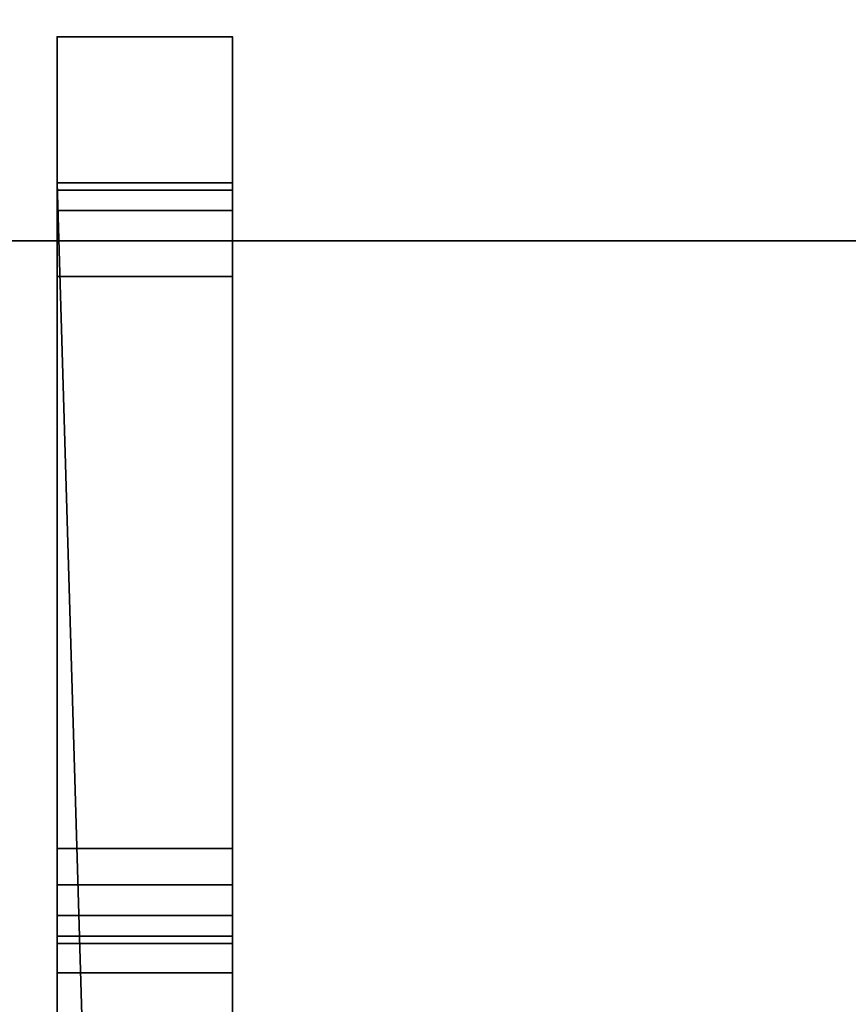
# Model space of a CAD drawing. Header units: millimetres. Extents: x -603 to 3703, y -115 to 249.
# Tile 408 of 656: x 429 to 443, y -26 to -10. Entities that reach past the tile are written whole.
import ezdxf

# ---------------------------------------------------------------- set-up
doc = ezdxf.new("R2010")
doc.units = ezdxf.units.MM
doc.layers.add('151', color=7, linetype='Continuous', true_color=0xffffff)

# ---------------------------------------------------------------- blocks, each defined once
blk = doc.blocks.new('UG_SURFACE_001')
at = {"layer": '151', "color": 252, "linetype": 'Continuous', "lineweight": 35}
for points in [[(603, -13.4, 2212.25), (603, 230.4, 2212.25), (-603, 230.4, 2212.25), (-603, -13.4, 2212.25)], [(-453, -13.4, 2062.25), (-453, 230.4, 2062.25), (453, 230.4, 2062.25), (453, -13.4, 2062.25)], [(603, -13.4, 2212.25), (-603, -13.4, 2212.25), (-453, -13.4, 2062.25), (453, -13.4, 2062.25)]]:
    blk.add_3dface(points, dxfattribs=at)
blk = doc.blocks.new('UG_SURFACE_111')
at = {"layer": '151', "color": 252, "linetype": 'Continuous', "lineweight": 35}
for points in [[(-468, -13.4, 2077.25), (468, -13.4, 2077.25), (466.5, -13.4, 2075.75), (-466.5, -13.4, 2075.75)], [(-468, -13.4, 2077.25), (-468, -30.32, 2077.25), (468, -30.32, 2077.25), (468, -13.4, 2077.25)], [(-466.5, -13.4, 2075.75), (466.5, -13.4, 2075.75), (466.5, -30.32, 2075.75), (-466.5, -30.32, 2075.75)]]:
    blk.add_3dface(points, dxfattribs=at)
blk = doc.blocks.new('UG_SURFACE_221')
at = {"layer": '151', "color": 252, "linetype": 'Continuous', "lineweight": 35}
for points in [[(429.5, -9.913, 312.41), (432.5, -9.913, 312.41), (432.5, -12.413, 311.5), (429.5, -12.413, 311.5)], [(429.5, -9.913, 325.25), (432.5, -9.913, 325.25), (432.5, -9.913, 312.41), (429.5, -9.913, 312.41)], [(429.5, -25.913, 325.25), (432.5, -25.913, 325.25), (432.5, -9.913, 325.25), (429.5, -9.913, 325.25)], [(429.5, -9.913, 332.25), (432.5, -9.913, 332.25), (432.5, -25.913, 332.25), (429.5, -25.913, 332.25)], [(429.5, -9.913, 345.09), (432.5, -9.913, 345.09), (432.5, -9.913, 332.25), (429.5, -9.913, 332.25)], [(429.5, -12.413, 346), (432.5, -12.413, 346), (432.5, -9.913, 345.09), (429.5, -9.913, 345.09)], [(429.5, -9.913, 325.25), (429.5, -9.913, 312.41), (429.5, -12.413, 317.5), (429.5, -12.535, 318.112)], [(429.5, -9.913, 312.41), (429.5, -12.882, 316.369), (429.5, -12.535, 316.888)], [(429.5, -12.535, 316.888), (429.5, -12.413, 317.5), (429.5, -9.913, 312.41)], [(429.5, -9.913, 345.09), (429.5, -12.413, 340), (429.5, -12.535, 340.612)], [(429.5, -9.913, 332.25), (429.5, -12.882, 338.869), (429.5, -12.535, 339.388)], [(429.5, -23.789, 338.4), (429.5, -14.013, 338.4), (429.5, -9.913, 332.25), (429.5, -25.913, 332.25)], [(429.5, -9.913, 325.25), (429.5, -12.882, 318.631), (429.5, -13.401, 318.978)], [(429.5, -13.401, 316.022), (429.5, -12.882, 316.369), (429.5, -9.913, 312.41), (429.5, -12.413, 311.5)], [(429.5, -12.413, 346), (429.5, -9.913, 345.09), (429.5, -12.882, 341.131), (429.5, -13.401, 341.478)], [(429.5, -12.535, 339.388), (429.5, -12.413, 340), (429.5, -9.913, 345.09), (429.5, -9.913, 332.25)], [(429.5, -14.013, 338.4), (429.5, -13.401, 338.522), (429.5, -9.913, 332.25)], [(429.5, -12.535, 318.112), (429.5, -12.882, 318.631), (429.5, -9.913, 325.25)], [(429.5, -12.535, 340.612), (429.5, -12.882, 341.131), (429.5, -9.913, 345.09)], [(429.5, -13.401, 338.522), (429.5, -12.882, 338.869), (429.5, -9.913, 332.25)], [(429.5, -25.913, 325.25), (429.5, -9.913, 325.25), (429.5, -13.401, 318.978), (429.5, -14.013, 319.1)], [(432.5, -9.913, 332.25), (432.5, -9.913, 345.09), (432.5, -12.413, 340), (432.5, -12.535, 339.388)], [(432.5, -9.913, 345.09), (432.5, -12.882, 341.131), (432.5, -12.535, 340.612)], [(432.5, -9.913, 332.25), (432.5, -12.882, 338.869), (432.5, -13.401, 338.522)], [(432.5, -12.535, 340.612), (432.5, -12.413, 340), (432.5, -9.913, 345.09)], [(432.5, -9.913, 312.41), (432.5, -12.413, 317.5), (432.5, -12.535, 316.888)], [(432.5, -9.913, 325.25), (432.5, -12.882, 318.631), (432.5, -12.535, 318.112)], [(432.5, -23.789, 319.1), (432.5, -14.013, 319.1), (432.5, -9.913, 325.25), (432.5, -25.913, 325.25)], [(432.5, -12.535, 339.388), (432.5, -12.882, 338.869), (432.5, -9.913, 332.25)], [(432.5, -12.413, 311.5), (432.5, -9.913, 312.41), (432.5, -12.882, 316.369), (432.5, -13.401, 316.022)], [(432.5, -12.535, 318.112), (432.5, -12.413, 317.5), (432.5, -9.913, 312.41), (432.5, -9.913, 325.25)], [(432.5, -14.013, 319.1), (432.5, -13.401, 318.978), (432.5, -9.913, 325.25)], [(432.5, -13.401, 341.478), (432.5, -12.882, 341.131), (432.5, -9.913, 345.09), (432.5, -12.413, 346)], [(432.5, -12.535, 316.888), (432.5, -12.882, 316.369), (432.5, -9.913, 312.41)], [(432.5, -13.401, 318.978), (432.5, -12.882, 318.631), (432.5, -9.913, 325.25)], [(432.5, -25.913, 332.25), (432.5, -9.913, 332.25), (432.5, -13.401, 338.522), (432.5, -14.013, 338.4)], [(429.5, -12.413, 311.5), (432.5, -12.413, 311.5), (432.5, -36.565, 311.5), (430.216, -36.454, 311.5)], [(430.216, -36.454, 311.5), (429.5, -36.565, 311.5), (429.5, -12.413, 311.5)], [(429.5, -12.413, 346), (429.5, -36.565, 346), (430.216, -36.454, 346)], [(430.216, -36.454, 346), (432.5, -36.565, 346), (432.5, -12.413, 346), (429.5, -12.413, 346)], [(429.5, -23.789, 315.9), (429.5, -14.013, 315.9), (429.5, -12.413, 311.5), (429.5, -36.565, 311.5)], [(429.5, -14.013, 315.9), (429.5, -13.401, 316.022), (429.5, -12.413, 311.5)], [(429.5, -36.565, 346), (429.5, -12.413, 346), (429.5, -14.013, 341.6), (429.5, -23.789, 341.6)], [(429.5, -13.401, 341.478), (429.5, -14.013, 341.6), (429.5, -12.413, 346)], [(429.5, -12.413, 340), (432.5, -12.413, 340), (432.5, -12.535, 340.612), (429.5, -12.535, 340.612)], [(429.5, -12.535, 339.388), (432.5, -12.535, 339.388), (432.5, -12.413, 340), (429.5, -12.413, 340)], [(429.5, -12.413, 317.5), (432.5, -12.413, 317.5), (432.5, -12.535, 318.112), (429.5, -12.535, 318.112)], [(429.5, -12.535, 316.888), (432.5, -12.535, 316.888), (432.5, -12.413, 317.5), (429.5, -12.413, 317.5)], [(432.5, -23.789, 341.6), (432.5, -14.013, 341.6), (432.5, -12.413, 346), (432.5, -36.565, 346)], [(432.5, -14.013, 341.6), (432.5, -13.401, 341.478), (432.5, -12.413, 346)], [(432.5, -36.565, 311.5), (432.5, -12.413, 311.5), (432.5, -14.013, 315.9), (432.5, -23.789, 315.9)], [(432.5, -13.401, 316.022), (432.5, -14.013, 315.9), (432.5, -12.413, 311.5)], [(429.5, -12.535, 340.612), (432.5, -12.535, 340.612), (432.5, -12.882, 341.131), (429.5, -12.882, 341.131)], [(429.5, -12.882, 338.869), (432.5, -12.882, 338.869), (432.5, -12.535, 339.388), (429.5, -12.535, 339.388)], [(429.5, -12.535, 318.112), (432.5, -12.535, 318.112), (432.5, -12.882, 318.631), (429.5, -12.882, 318.631)], [(429.5, -12.882, 316.369), (432.5, -12.882, 316.369), (432.5, -12.535, 316.888), (429.5, -12.535, 316.888)], [(429.5, -12.882, 341.131), (432.5, -12.882, 341.131), (432.5, -13.401, 341.478), (429.5, -13.401, 341.478)], [(429.5, -13.401, 338.522), (432.5, -13.401, 338.522), (432.5, -12.882, 338.869), (429.5, -12.882, 338.869)], [(429.5, -12.882, 318.631), (432.5, -12.882, 318.631), (432.5, -13.401, 318.978), (429.5, -13.401, 318.978)], [(429.5, -13.401, 316.022), (432.5, -13.401, 316.022), (432.5, -12.882, 316.369), (429.5, -12.882, 316.369)], [(429.5, -13.401, 341.478), (432.5, -13.401, 341.478), (432.5, -14.013, 341.6), (429.5, -14.013, 341.6)], [(429.5, -14.013, 338.4), (432.5, -14.013, 338.4), (432.5, -13.401, 338.522), (429.5, -13.401, 338.522)], [(429.5, -13.401, 318.978), (432.5, -13.401, 318.978), (432.5, -14.013, 319.1), (429.5, -14.013, 319.1)], [(429.5, -14.013, 315.9), (432.5, -14.013, 315.9), (432.5, -13.401, 316.022), (429.5, -13.401, 316.022)], [(429.5, -14.013, 319.1), (429.5, -27.252, 325.516), (429.5, -25.913, 325.25)], [(429.5, -27.252, 325.516), (429.5, -14.013, 319.1), (429.5, -23.789, 319.1)], [(429.5, -14.013, 341.6), (432.5, -14.013, 341.6), (432.5, -23.789, 341.6), (429.5, -23.789, 341.6)], [(429.5, -14.013, 319.1), (432.5, -14.013, 319.1), (432.5, -23.789, 319.1), (429.5, -23.789, 319.1)], [(429.5, -23.789, 315.9), (432.5, -23.789, 315.9), (432.5, -14.013, 315.9), (429.5, -14.013, 315.9)], [(429.5, -23.789, 338.4), (432.5, -23.789, 338.4), (432.5, -14.013, 338.4), (429.5, -14.013, 338.4)], [(432.5, -14.013, 338.4), (432.5, -27.252, 331.984), (432.5, -25.913, 332.25)], [(432.5, -27.252, 331.984), (432.5, -14.013, 338.4), (432.5, -23.789, 338.4)], [(429.5, -36.565, 311.5), (429.5, -24.409, 316.015), (429.5, -23.789, 315.9)], [(429.5, -25.913, 332.25), (429.5, -24.409, 338.515), (429.5, -23.789, 338.4)], [(429.5, -23.789, 319.1), (429.5, -24.409, 318.985), (429.5, -27.252, 325.516)], [(429.5, -23.789, 341.6), (429.5, -24.409, 341.485), (429.5, -36.565, 346)], [(429.5, -24.409, 338.515), (432.5, -24.409, 338.515), (432.5, -23.789, 338.4), (429.5, -23.789, 338.4)], [(429.5, -23.789, 341.6), (432.5, -23.789, 341.6), (432.5, -24.409, 341.485), (429.5, -24.409, 341.485)], [(429.5, -24.409, 316.015), (432.5, -24.409, 316.015), (432.5, -23.789, 315.9), (429.5, -23.789, 315.9)], [(429.5, -23.789, 319.1), (432.5, -23.789, 319.1), (432.5, -24.409, 318.985), (429.5, -24.409, 318.985)], [(432.5, -36.565, 346), (432.5, -24.409, 341.485), (432.5, -23.789, 341.6)], [(432.5, -25.913, 325.25), (432.5, -24.409, 318.985), (432.5, -23.789, 319.1)], [(432.5, -23.789, 338.4), (432.5, -24.409, 338.515), (432.5, -27.252, 331.984)], [(432.5, -23.789, 315.9), (432.5, -24.409, 316.015), (432.5, -36.565, 311.5)], [(429.5, -25.913, 332.25), (429.5, -27.252, 331.984), (429.5, -24.409, 338.515)], [(429.5, -36.565, 311.5), (429.5, -24.936, 316.36), (429.5, -24.409, 316.015)], [(429.5, -24.936, 338.86), (429.5, -24.409, 338.515), (429.5, -27.252, 331.984), (429.5, -28.388, 331.225)], [(429.5, -28.388, 326.275), (429.5, -27.252, 325.516), (429.5, -24.409, 318.985), (429.5, -24.936, 318.64)], [(429.5, -24.409, 341.485), (429.5, -24.936, 341.14), (429.5, -36.565, 346)], [(429.5, -24.936, 338.86), (432.5, -24.936, 338.86), (432.5, -24.409, 338.515), (429.5, -24.409, 338.515)], [(429.5, -24.409, 341.485), (432.5, -24.409, 341.485), (432.5, -24.936, 341.14), (429.5, -24.936, 341.14)], [(429.5, -24.936, 316.36), (432.5, -24.936, 316.36), (432.5, -24.409, 316.015), (429.5, -24.409, 316.015)], [(429.5, -24.409, 318.985), (432.5, -24.409, 318.985), (432.5, -24.936, 318.64), (429.5, -24.936, 318.64)], [(432.5, -25.913, 325.25), (432.5, -27.252, 325.516), (432.5, -24.409, 318.985)], [(432.5, -36.565, 346), (432.5, -24.936, 341.14), (432.5, -24.409, 341.485)], [(432.5, -24.936, 318.64), (432.5, -24.409, 318.985), (432.5, -27.252, 325.516), (432.5, -28.388, 326.275)], [(432.5, -28.388, 331.225), (432.5, -27.252, 331.984), (432.5, -24.409, 338.515), (432.5, -24.936, 338.86)], [(432.5, -24.409, 316.015), (432.5, -24.936, 316.36), (432.5, -36.565, 311.5)], [(429.5, -29.147, 327.411), (429.5, -24.936, 318.64), (429.5, -25.289, 318.118)], [(429.5, -25.289, 339.382), (429.5, -24.936, 338.86), (429.5, -29.147, 330.089)], [(429.5, -36.565, 346), (429.5, -24.936, 341.14), (429.5, -25.289, 340.618)], [(429.5, -24.936, 318.64), (429.5, -29.147, 327.411), (429.5, -28.388, 326.275)], [(429.5, -25.289, 316.882), (429.5, -24.936, 316.36), (429.5, -36.565, 311.5)], [(429.5, -28.388, 331.225), (429.5, -29.147, 330.089), (429.5, -24.936, 338.86)], [(429.5, -25.289, 339.382), (432.5, -25.289, 339.382), (432.5, -24.936, 338.86), (429.5, -24.936, 338.86)], [(429.5, -24.936, 341.14), (432.5, -24.936, 341.14), (432.5, -25.289, 340.618), (429.5, -25.289, 340.618)], [(429.5, -25.289, 316.882), (432.5, -25.289, 316.882), (432.5, -24.936, 316.36), (429.5, -24.936, 316.36)], [(429.5, -24.936, 318.64), (432.5, -24.936, 318.64), (432.5, -25.289, 318.118), (429.5, -25.289, 318.118)], [(432.5, -29.147, 330.089), (432.5, -24.936, 338.86), (432.5, -25.289, 339.382)], [(432.5, -25.289, 318.118), (432.5, -24.936, 318.64), (432.5, -29.147, 327.411)], [(432.5, -36.565, 311.5), (432.5, -24.936, 316.36), (432.5, -25.289, 316.882)], [(432.5, -24.936, 338.86), (432.5, -29.147, 330.089), (432.5, -28.388, 331.225)], [(432.5, -25.289, 340.618), (432.5, -24.936, 341.14), (432.5, -36.565, 346)], [(432.5, -28.388, 326.275), (432.5, -29.147, 327.411), (432.5, -24.936, 318.64)], [(429.5, -36.565, 346), (429.5, -25.413, 340), (429.5, -25.289, 339.382), (429.5, -29.147, 330.089)], [(429.5, -36.565, 311.5), (429.5, -25.413, 317.5), (429.5, -25.289, 316.882)], [(429.5, -29.147, 327.411), (429.5, -25.289, 318.118), (429.5, -25.413, 317.5), (429.5, -36.565, 311.5)], [(429.5, -25.289, 340.618), (429.5, -25.413, 340), (429.5, -36.565, 346)], [(429.5, -25.413, 340), (432.5, -25.413, 340), (432.5, -25.289, 339.382), (429.5, -25.289, 339.382)], [(429.5, -25.289, 340.618), (432.5, -25.289, 340.618), (432.5, -25.413, 340), (429.5, -25.413, 340)], [(429.5, -25.413, 317.5), (432.5, -25.413, 317.5), (432.5, -25.289, 316.882), (429.5, -25.289, 316.882)], [(429.5, -25.289, 318.118), (432.5, -25.289, 318.118), (432.5, -25.413, 317.5), (429.5, -25.413, 317.5)], [(432.5, -36.565, 311.5), (432.5, -25.413, 317.5), (432.5, -25.289, 318.118), (432.5, -29.147, 327.411)], [(432.5, -36.565, 346), (432.5, -25.413, 340), (432.5, -25.289, 340.618)], [(432.5, -29.147, 330.089), (432.5, -25.289, 339.382), (432.5, -25.413, 340), (432.5, -36.565, 346)], [(432.5, -25.289, 316.882), (432.5, -25.413, 317.5), (432.5, -36.565, 311.5)], [(429.5, -27.252, 325.516), (432.5, -27.252, 325.516), (432.5, -25.913, 325.25), (429.5, -25.913, 325.25)], [(429.5, -25.913, 332.25), (432.5, -25.913, 332.25), (432.5, -27.252, 331.984), (429.5, -27.252, 331.984)]]:
    blk.add_3dface(points, dxfattribs=at)
blk = doc.blocks.new('UG_SURFACE_224')
at = {"layer": '151', "color": 252, "linetype": 'Continuous', "lineweight": 35}
for points in [[(429.5, -9.913, 1497.41), (432.5, -9.913, 1497.41), (432.5, -12.413, 1496.5), (429.5, -12.413, 1496.5)], [(429.5, -9.913, 1510.25), (432.5, -9.913, 1510.25), (432.5, -9.913, 1497.41), (429.5, -9.913, 1497.41)], [(429.5, -25.913, 1510.25), (432.5, -25.913, 1510.25), (432.5, -9.913, 1510.25), (429.5, -9.913, 1510.25)], [(429.5, -9.913, 1517.25), (432.5, -9.913, 1517.25), (432.5, -25.913, 1517.25), (429.5, -25.913, 1517.25)], [(429.5, -9.913, 1530.09), (432.5, -9.913, 1530.09), (432.5, -9.913, 1517.25), (429.5, -9.913, 1517.25)], [(429.5, -12.413, 1531), (432.5, -12.413, 1531), (432.5, -9.913, 1530.09), (429.5, -9.913, 1530.09)], [(429.5, -9.913, 1530.09), (429.5, -12.413, 1525), (429.5, -12.535, 1525.612)], [(429.5, -9.913, 1517.25), (429.5, -12.882, 1523.869), (429.5, -12.535, 1524.388)], [(429.5, -12.535, 1524.388), (429.5, -12.413, 1525), (429.5, -9.913, 1530.09), (429.5, -9.913, 1517.25)], [(429.5, -12.535, 1525.612), (429.5, -12.882, 1526.131), (429.5, -9.913, 1530.09)], [(429.5, -9.913, 1510.25), (429.5, -9.913, 1497.41), (429.5, -12.413, 1502.5), (429.5, -12.535, 1503.112)], [(429.5, -9.913, 1497.41), (429.5, -12.882, 1501.369), (429.5, -12.535, 1501.888)], [(429.5, -9.913, 1517.25), (429.5, -13.401, 1523.522), (429.5, -12.882, 1523.869)], [(429.5, -9.913, 1510.25), (429.5, -12.882, 1503.631), (429.5, -13.401, 1503.978)], [(429.5, -12.535, 1501.888), (429.5, -12.413, 1502.5), (429.5, -9.913, 1497.41)], [(429.5, -12.882, 1526.131), (429.5, -13.401, 1526.478), (429.5, -12.413, 1531), (429.5, -9.913, 1530.09)], [(429.5, -23.789, 1523.4), (429.5, -14.013, 1523.4), (429.5, -9.913, 1517.25), (429.5, -25.913, 1517.25)], [(429.5, -12.535, 1503.112), (429.5, -12.882, 1503.631), (429.5, -9.913, 1510.25)], [(429.5, -14.013, 1523.4), (429.5, -13.401, 1523.522), (429.5, -9.913, 1517.25)], [(429.5, -9.913, 1497.41), (429.5, -12.413, 1496.5), (429.5, -13.401, 1501.022), (429.5, -12.882, 1501.369)], [(429.5, -25.913, 1510.25), (429.5, -9.913, 1510.25), (429.5, -13.401, 1503.978), (429.5, -14.013, 1504.1)], [(432.5, -9.913, 1497.41), (432.5, -12.413, 1502.5), (432.5, -12.535, 1501.888)], [(432.5, -9.913, 1510.25), (432.5, -12.882, 1503.631), (432.5, -12.535, 1503.112)], [(432.5, -12.535, 1503.112), (432.5, -12.413, 1502.5), (432.5, -9.913, 1497.41), (432.5, -9.913, 1510.25)], [(432.5, -9.913, 1517.25), (432.5, -9.913, 1530.09), (432.5, -12.413, 1525), (432.5, -12.535, 1524.388)], [(432.5, -9.913, 1530.09), (432.5, -12.882, 1526.131), (432.5, -12.535, 1525.612)], [(432.5, -9.913, 1510.25), (432.5, -13.401, 1503.978), (432.5, -12.882, 1503.631)], [(432.5, -9.913, 1517.25), (432.5, -12.882, 1523.869), (432.5, -13.401, 1523.522)], [(432.5, -12.535, 1525.612), (432.5, -12.413, 1525), (432.5, -9.913, 1530.09)], [(432.5, -12.535, 1501.888), (432.5, -12.882, 1501.369), (432.5, -9.913, 1497.41)], [(432.5, -12.535, 1524.388), (432.5, -12.882, 1523.869), (432.5, -9.913, 1517.25)], [(432.5, -12.882, 1501.369), (432.5, -13.401, 1501.022), (432.5, -12.413, 1496.5), (432.5, -9.913, 1497.41)], [(432.5, -23.789, 1504.1), (432.5, -14.013, 1504.1), (432.5, -9.913, 1510.25), (432.5, -25.913, 1510.25)], [(432.5, -9.913, 1530.09), (432.5, -12.413, 1531), (432.5, -13.401, 1526.478), (432.5, -12.882, 1526.131)], [(432.5, -14.013, 1504.1), (432.5, -13.401, 1503.978), (432.5, -9.913, 1510.25)], [(432.5, -25.913, 1517.25), (432.5, -9.913, 1517.25), (432.5, -13.401, 1523.522), (432.5, -14.013, 1523.4)], [(429.5, -12.413, 1496.5), (432.5, -12.413, 1496.5), (432.5, -36.565, 1496.5), (430.216, -36.454, 1496.5)], [(430.216, -36.454, 1496.5), (429.5, -36.565, 1496.5), (429.5, -12.413, 1496.5)], [(429.5, -12.413, 1531), (429.5, -36.565, 1531), (430.216, -36.454, 1531)], [(430.216, -36.454, 1531), (432.5, -36.565, 1531), (432.5, -12.413, 1531), (429.5, -12.413, 1531)], [(429.5, -23.789, 1500.9), (429.5, -14.013, 1500.9), (429.5, -12.413, 1496.5), (429.5, -36.565, 1496.5)], [(429.5, -36.565, 1531), (429.5, -12.413, 1531), (429.5, -14.013, 1526.6), (429.5, -23.789, 1526.6)], [(429.5, -14.013, 1500.9), (429.5, -13.401, 1501.022), (429.5, -12.413, 1496.5)], [(429.5, -13.401, 1526.478), (429.5, -14.013, 1526.6), (429.5, -12.413, 1531)], [(429.5, -12.413, 1525), (432.5, -12.413, 1525), (432.5, -12.535, 1525.612), (429.5, -12.535, 1525.612)], [(429.5, -12.535, 1524.388), (432.5, -12.535, 1524.388), (432.5, -12.413, 1525), (429.5, -12.413, 1525)], [(429.5, -12.413, 1502.5), (432.5, -12.413, 1502.5), (432.5, -12.535, 1503.112), (429.5, -12.535, 1503.112)], [(429.5, -12.535, 1501.888), (432.5, -12.535, 1501.888), (432.5, -12.413, 1502.5), (429.5, -12.413, 1502.5)], [(432.5, -23.789, 1526.6), (432.5, -14.013, 1526.6), (432.5, -12.413, 1531), (432.5, -36.565, 1531)], [(432.5, -14.013, 1526.6), (432.5, -13.401, 1526.478), (432.5, -12.413, 1531)], [(432.5, -13.401, 1501.022), (432.5, -14.013, 1500.9), (432.5, -12.413, 1496.5)], [(432.5, -36.565, 1496.5), (432.5, -12.413, 1496.5), (432.5, -14.013, 1500.9), (432.5, -23.789, 1500.9)], [(429.5, -12.535, 1525.612), (432.5, -12.535, 1525.612), (432.5, -12.882, 1526.131), (429.5, -12.882, 1526.131)], [(429.5, -12.882, 1523.869), (432.5, -12.882, 1523.869), (432.5, -12.535, 1524.388), (429.5, -12.535, 1524.388)], [(429.5, -12.535, 1503.112), (432.5, -12.535, 1503.112), (432.5, -12.882, 1503.631), (429.5, -12.882, 1503.631)], [(429.5, -12.882, 1501.369), (432.5, -12.882, 1501.369), (432.5, -12.535, 1501.888), (429.5, -12.535, 1501.888)], [(429.5, -12.882, 1526.131), (432.5, -12.882, 1526.131), (432.5, -13.401, 1526.478), (429.5, -13.401, 1526.478)], [(429.5, -13.401, 1523.522), (432.5, -13.401, 1523.522), (432.5, -12.882, 1523.869), (429.5, -12.882, 1523.869)], [(429.5, -12.882, 1503.631), (432.5, -12.882, 1503.631), (432.5, -13.401, 1503.978), (429.5, -13.401, 1503.978)], [(429.5, -13.401, 1501.022), (432.5, -13.401, 1501.022), (432.5, -12.882, 1501.369), (429.5, -12.882, 1501.369)], [(429.5, -13.401, 1526.478), (432.5, -13.401, 1526.478), (432.5, -14.013, 1526.6), (429.5, -14.013, 1526.6)], [(429.5, -14.013, 1523.4), (432.5, -14.013, 1523.4), (432.5, -13.401, 1523.522), (429.5, -13.401, 1523.522)], [(429.5, -13.401, 1503.978), (432.5, -13.401, 1503.978), (432.5, -14.013, 1504.1), (429.5, -14.013, 1504.1)], [(429.5, -14.013, 1500.9), (432.5, -14.013, 1500.9), (432.5, -13.401, 1501.022), (429.5, -13.401, 1501.022)], [(429.5, -14.013, 1504.1), (429.5, -27.252, 1510.516), (429.5, -25.913, 1510.25)], [(429.5, -27.252, 1510.516), (429.5, -14.013, 1504.1), (429.5, -23.789, 1504.1)], [(429.5, -14.013, 1526.6), (432.5, -14.013, 1526.6), (432.5, -23.789, 1526.6), (429.5, -23.789, 1526.6)], [(429.5, -14.013, 1504.1), (432.5, -14.013, 1504.1), (432.5, -23.789, 1504.1), (429.5, -23.789, 1504.1)], [(429.5, -23.789, 1500.9), (432.5, -23.789, 1500.9), (432.5, -14.013, 1500.9), (429.5, -14.013, 1500.9)], [(429.5, -23.789, 1523.4), (432.5, -23.789, 1523.4), (432.5, -14.013, 1523.4), (429.5, -14.013, 1523.4)], [(432.5, -14.013, 1523.4), (432.5, -27.252, 1516.984), (432.5, -25.913, 1517.25)], [(432.5, -27.252, 1516.984), (432.5, -14.013, 1523.4), (432.5, -23.789, 1523.4)], [(429.5, -25.913, 1517.25), (429.5, -24.409, 1523.515), (429.5, -23.789, 1523.4)], [(429.5, -36.565, 1496.5), (429.5, -24.409, 1501.015), (429.5, -23.789, 1500.9)], [(429.5, -23.789, 1504.1), (429.5, -24.409, 1503.985), (429.5, -28.388, 1511.275), (429.5, -27.252, 1510.516)], [(429.5, -23.789, 1526.6), (429.5, -24.409, 1526.485), (429.5, -36.565, 1531)], [(429.5, -24.409, 1523.515), (432.5, -24.409, 1523.515), (432.5, -23.789, 1523.4), (429.5, -23.789, 1523.4)], [(429.5, -23.789, 1526.6), (432.5, -23.789, 1526.6), (432.5, -24.409, 1526.485), (429.5, -24.409, 1526.485)], [(429.5, -24.409, 1501.015), (432.5, -24.409, 1501.015), (432.5, -23.789, 1500.9), (429.5, -23.789, 1500.9)], [(429.5, -23.789, 1504.1), (432.5, -23.789, 1504.1), (432.5, -24.409, 1503.985), (429.5, -24.409, 1503.985)], [(432.5, -25.913, 1510.25), (432.5, -24.409, 1503.985), (432.5, -23.789, 1504.1)], [(432.5, -36.565, 1531), (432.5, -24.409, 1526.485), (432.5, -23.789, 1526.6)], [(432.5, -23.789, 1523.4), (432.5, -24.409, 1523.515), (432.5, -28.388, 1516.225), (432.5, -27.252, 1516.984)], [(432.5, -23.789, 1500.9), (432.5, -24.409, 1501.015), (432.5, -36.565, 1496.5)], [(429.5, -24.936, 1523.86), (429.5, -24.409, 1523.515), (429.5, -25.913, 1517.25), (429.5, -27.252, 1516.984)], [(429.5, -29.147, 1512.411), (429.5, -24.409, 1503.985), (429.5, -24.936, 1503.64)], [(429.5, -36.565, 1531), (429.5, -24.409, 1526.485), (429.5, -24.936, 1526.14)], [(429.5, -24.409, 1503.985), (429.5, -29.147, 1512.411), (429.5, -28.388, 1511.275)], [(429.5, -24.936, 1501.36), (429.5, -24.409, 1501.015), (429.5, -36.565, 1496.5)], [(429.5, -24.936, 1523.86), (432.5, -24.936, 1523.86), (432.5, -24.409, 1523.515), (429.5, -24.409, 1523.515)], [(429.5, -24.409, 1526.485), (432.5, -24.409, 1526.485), (432.5, -24.936, 1526.14), (429.5, -24.936, 1526.14)], [(429.5, -24.936, 1501.36), (432.5, -24.936, 1501.36), (432.5, -24.409, 1501.015), (429.5, -24.409, 1501.015)], [(429.5, -24.409, 1503.985), (432.5, -24.409, 1503.985), (432.5, -24.936, 1503.64), (429.5, -24.936, 1503.64)], [(432.5, -24.936, 1503.64), (432.5, -24.409, 1503.985), (432.5, -25.913, 1510.25), (432.5, -27.252, 1510.516)], [(432.5, -29.147, 1515.089), (432.5, -24.409, 1523.515), (432.5, -24.936, 1523.86)], [(432.5, -36.565, 1496.5), (432.5, -24.409, 1501.015), (432.5, -24.936, 1501.36)], [(432.5, -24.409, 1523.515), (432.5, -29.147, 1515.089), (432.5, -28.388, 1516.225)], [(432.5, -24.936, 1526.14), (432.5, -24.409, 1526.485), (432.5, -36.565, 1531)], [(429.5, -24.936, 1523.86), (429.5, -27.252, 1516.984), (429.5, -28.388, 1516.225)], [(429.5, -29.147, 1515.089), (429.5, -25.289, 1524.382), (429.5, -24.936, 1523.86)], [(429.5, -24.936, 1503.64), (429.5, -25.289, 1503.118), (429.5, -29.147, 1512.411)], [(429.5, -36.565, 1496.5), (429.5, -25.289, 1501.882), (429.5, -24.936, 1501.36)], [(429.5, -24.936, 1526.14), (429.5, -25.289, 1525.618), (429.5, -36.565, 1531)], [(429.5, -28.388, 1516.225), (429.5, -29.147, 1515.089), (429.5, -24.936, 1523.86)], [(429.5, -25.289, 1524.382), (432.5, -25.289, 1524.382), (432.5, -24.936, 1523.86), (429.5, -24.936, 1523.86)], [(429.5, -24.936, 1526.14), (432.5, -24.936, 1526.14), (432.5, -25.289, 1525.618), (429.5, -25.289, 1525.618)], [(429.5, -25.289, 1501.882), (432.5, -25.289, 1501.882), (432.5, -24.936, 1501.36), (429.5, -24.936, 1501.36)], [(429.5, -24.936, 1503.64), (432.5, -24.936, 1503.64), (432.5, -25.289, 1503.118), (429.5, -25.289, 1503.118)], [(432.5, -24.936, 1503.64), (432.5, -27.252, 1510.516), (432.5, -28.388, 1511.275)], [(432.5, -29.147, 1512.411), (432.5, -25.289, 1503.118), (432.5, -24.936, 1503.64)], [(432.5, -36.565, 1531), (432.5, -25.289, 1525.618), (432.5, -24.936, 1526.14)], [(432.5, -24.936, 1523.86), (432.5, -25.289, 1524.382), (432.5, -29.147, 1515.089)], [(432.5, -24.936, 1501.36), (432.5, -25.289, 1501.882), (432.5, -36.565, 1496.5)], [(432.5, -28.388, 1511.275), (432.5, -29.147, 1512.411), (432.5, -24.936, 1503.64)], [(429.5, -36.565, 1531), (429.5, -25.413, 1525), (429.5, -25.289, 1524.382), (429.5, -29.147, 1515.089)], [(429.5, -29.147, 1512.411), (429.5, -25.289, 1503.118), (429.5, -25.413, 1502.5), (429.5, -36.565, 1496.5)], [(429.5, -36.565, 1496.5), (429.5, -25.413, 1502.5), (429.5, -25.289, 1501.882)], [(429.5, -25.289, 1525.618), (429.5, -25.413, 1525), (429.5, -36.565, 1531)], [(429.5, -25.413, 1525), (432.5, -25.413, 1525), (432.5, -25.289, 1524.382), (429.5, -25.289, 1524.382)], [(429.5, -25.289, 1525.618), (432.5, -25.289, 1525.618), (432.5, -25.413, 1525), (429.5, -25.413, 1525)], [(429.5, -25.413, 1502.5), (432.5, -25.413, 1502.5), (432.5, -25.289, 1501.882), (429.5, -25.289, 1501.882)], [(429.5, -25.289, 1503.118), (432.5, -25.289, 1503.118), (432.5, -25.413, 1502.5), (429.5, -25.413, 1502.5)], [(432.5, -36.565, 1496.5), (432.5, -25.413, 1502.5), (432.5, -25.289, 1503.118), (432.5, -29.147, 1512.411)], [(432.5, -29.147, 1515.089), (432.5, -25.289, 1524.382), (432.5, -25.413, 1525), (432.5, -36.565, 1531)], [(432.5, -36.565, 1531), (432.5, -25.413, 1525), (432.5, -25.289, 1525.618)], [(432.5, -25.289, 1501.882), (432.5, -25.413, 1502.5), (432.5, -36.565, 1496.5)], [(429.5, -27.252, 1510.516), (432.5, -27.252, 1510.516), (432.5, -25.913, 1510.25), (429.5, -25.913, 1510.25)], [(429.5, -25.913, 1517.25), (432.5, -25.913, 1517.25), (432.5, -27.252, 1516.984), (429.5, -27.252, 1516.984)]]:
    blk.add_3dface(points, dxfattribs=at)
blk = doc.blocks.new('UG_SURFACE_227')
at = {"layer": '151', "color": 252, "linetype": 'Continuous', "lineweight": 35}
for points in [[(429.5, -9.913, 1747.41), (432.5, -9.913, 1747.41), (432.5, -12.413, 1746.5), (429.5, -12.413, 1746.5)], [(429.5, -9.913, 1760.25), (432.5, -9.913, 1760.25), (432.5, -9.913, 1747.41), (429.5, -9.913, 1747.41)], [(429.5, -25.913, 1760.25), (432.5, -25.913, 1760.25), (432.5, -9.913, 1760.25), (429.5, -9.913, 1760.25)], [(429.5, -9.913, 1767.25), (432.5, -9.913, 1767.25), (432.5, -25.913, 1767.25), (429.5, -25.913, 1767.25)], [(429.5, -9.913, 1780.09), (432.5, -9.913, 1780.09), (432.5, -9.913, 1767.25), (429.5, -9.913, 1767.25)], [(429.5, -12.413, 1781), (432.5, -12.413, 1781), (432.5, -9.913, 1780.09), (429.5, -9.913, 1780.09)], [(429.5, -9.913, 1780.09), (429.5, -12.413, 1775), (429.5, -12.535, 1775.612)], [(429.5, -9.913, 1767.25), (429.5, -12.882, 1773.869), (429.5, -12.535, 1774.388)], [(429.5, -12.535, 1774.388), (429.5, -12.413, 1775), (429.5, -9.913, 1780.09), (429.5, -9.913, 1767.25)], [(429.5, -12.535, 1775.612), (429.5, -12.882, 1776.131), (429.5, -9.913, 1780.09)], [(429.5, -9.913, 1760.25), (429.5, -9.913, 1747.41), (429.5, -12.413, 1752.5), (429.5, -12.535, 1753.112)], [(429.5, -9.913, 1747.41), (429.5, -12.882, 1751.369), (429.5, -12.535, 1751.888)], [(429.5, -9.913, 1767.25), (429.5, -13.401, 1773.522), (429.5, -12.882, 1773.869)], [(429.5, -9.913, 1760.25), (429.5, -12.882, 1753.631), (429.5, -13.401, 1753.978)], [(429.5, -12.535, 1751.888), (429.5, -12.413, 1752.5), (429.5, -9.913, 1747.41)], [(429.5, -12.882, 1776.131), (429.5, -13.401, 1776.478), (429.5, -12.413, 1781), (429.5, -9.913, 1780.09)], [(429.5, -23.789, 1773.4), (429.5, -14.013, 1773.4), (429.5, -9.913, 1767.25), (429.5, -25.913, 1767.25)], [(429.5, -12.535, 1753.112), (429.5, -12.882, 1753.631), (429.5, -9.913, 1760.25)], [(429.5, -14.013, 1773.4), (429.5, -13.401, 1773.522), (429.5, -9.913, 1767.25)], [(429.5, -9.913, 1747.41), (429.5, -12.413, 1746.5), (429.5, -13.401, 1751.022), (429.5, -12.882, 1751.369)], [(429.5, -25.913, 1760.25), (429.5, -9.913, 1760.25), (429.5, -13.401, 1753.978), (429.5, -14.013, 1754.1)], [(432.5, -9.913, 1747.41), (432.5, -12.413, 1752.5), (432.5, -12.535, 1751.888)], [(432.5, -9.913, 1760.25), (432.5, -12.882, 1753.631), (432.5, -12.535, 1753.112)], [(432.5, -12.535, 1753.112), (432.5, -12.413, 1752.5), (432.5, -9.913, 1747.41), (432.5, -9.913, 1760.25)], [(432.5, -9.913, 1767.25), (432.5, -9.913, 1780.09), (432.5, -12.413, 1775), (432.5, -12.535, 1774.388)], [(432.5, -9.913, 1780.09), (432.5, -12.882, 1776.131), (432.5, -12.535, 1775.612)], [(432.5, -9.913, 1760.25), (432.5, -13.401, 1753.978), (432.5, -12.882, 1753.631)], [(432.5, -9.913, 1767.25), (432.5, -12.882, 1773.869), (432.5, -13.401, 1773.522)], [(432.5, -12.535, 1775.612), (432.5, -12.413, 1775), (432.5, -9.913, 1780.09)], [(432.5, -12.535, 1751.888), (432.5, -12.882, 1751.369), (432.5, -9.913, 1747.41)], [(432.5, -12.535, 1774.388), (432.5, -12.882, 1773.869), (432.5, -9.913, 1767.25)], [(432.5, -12.882, 1751.369), (432.5, -13.401, 1751.022), (432.5, -12.413, 1746.5), (432.5, -9.913, 1747.41)], [(432.5, -23.789, 1754.1), (432.5, -14.013, 1754.1), (432.5, -9.913, 1760.25), (432.5, -25.913, 1760.25)], [(432.5, -9.913, 1780.09), (432.5, -12.413, 1781), (432.5, -13.401, 1776.478), (432.5, -12.882, 1776.131)], [(432.5, -14.013, 1754.1), (432.5, -13.401, 1753.978), (432.5, -9.913, 1760.25)], [(432.5, -25.913, 1767.25), (432.5, -9.913, 1767.25), (432.5, -13.401, 1773.522), (432.5, -14.013, 1773.4)], [(429.5, -12.413, 1746.5), (432.5, -12.413, 1746.5), (432.5, -36.565, 1746.5), (430.216, -36.454, 1746.5)], [(430.216, -36.454, 1746.5), (429.5, -36.565, 1746.5), (429.5, -12.413, 1746.5)], [(429.5, -12.413, 1781), (429.5, -36.565, 1781), (430.216, -36.454, 1781)], [(430.216, -36.454, 1781), (432.5, -36.565, 1781), (432.5, -12.413, 1781), (429.5, -12.413, 1781)], [(429.5, -23.789, 1750.9), (429.5, -14.013, 1750.9), (429.5, -12.413, 1746.5), (429.5, -36.565, 1746.5)], [(429.5, -36.565, 1781), (429.5, -12.413, 1781), (429.5, -14.013, 1776.6), (429.5, -23.789, 1776.6)], [(429.5, -14.013, 1750.9), (429.5, -13.401, 1751.022), (429.5, -12.413, 1746.5)], [(429.5, -13.401, 1776.478), (429.5, -14.013, 1776.6), (429.5, -12.413, 1781)], [(429.5, -12.413, 1775), (432.5, -12.413, 1775), (432.5, -12.535, 1775.612), (429.5, -12.535, 1775.612)], [(429.5, -12.535, 1774.388), (432.5, -12.535, 1774.388), (432.5, -12.413, 1775), (429.5, -12.413, 1775)], [(429.5, -12.413, 1752.5), (432.5, -12.413, 1752.5), (432.5, -12.535, 1753.112), (429.5, -12.535, 1753.112)], [(429.5, -12.535, 1751.888), (432.5, -12.535, 1751.888), (432.5, -12.413, 1752.5), (429.5, -12.413, 1752.5)], [(432.5, -23.789, 1776.6), (432.5, -14.013, 1776.6), (432.5, -12.413, 1781), (432.5, -36.565, 1781)], [(432.5, -14.013, 1776.6), (432.5, -13.401, 1776.478), (432.5, -12.413, 1781)], [(432.5, -13.401, 1751.022), (432.5, -14.013, 1750.9), (432.5, -12.413, 1746.5)], [(432.5, -36.565, 1746.5), (432.5, -12.413, 1746.5), (432.5, -14.013, 1750.9), (432.5, -23.789, 1750.9)], [(429.5, -12.535, 1775.612), (432.5, -12.535, 1775.612), (432.5, -12.882, 1776.131), (429.5, -12.882, 1776.131)], [(429.5, -12.882, 1773.869), (432.5, -12.882, 1773.869), (432.5, -12.535, 1774.388), (429.5, -12.535, 1774.388)], [(429.5, -12.535, 1753.112), (432.5, -12.535, 1753.112), (432.5, -12.882, 1753.631), (429.5, -12.882, 1753.631)], [(429.5, -12.882, 1751.369), (432.5, -12.882, 1751.369), (432.5, -12.535, 1751.888), (429.5, -12.535, 1751.888)], [(429.5, -12.882, 1776.131), (432.5, -12.882, 1776.131), (432.5, -13.401, 1776.478), (429.5, -13.401, 1776.478)], [(429.5, -13.401, 1773.522), (432.5, -13.401, 1773.522), (432.5, -12.882, 1773.869), (429.5, -12.882, 1773.869)], [(429.5, -12.882, 1753.631), (432.5, -12.882, 1753.631), (432.5, -13.401, 1753.978), (429.5, -13.401, 1753.978)], [(429.5, -13.401, 1751.022), (432.5, -13.401, 1751.022), (432.5, -12.882, 1751.369), (429.5, -12.882, 1751.369)], [(429.5, -13.401, 1776.478), (432.5, -13.401, 1776.478), (432.5, -14.013, 1776.6), (429.5, -14.013, 1776.6)], [(429.5, -14.013, 1773.4), (432.5, -14.013, 1773.4), (432.5, -13.401, 1773.522), (429.5, -13.401, 1773.522)], [(429.5, -13.401, 1753.978), (432.5, -13.401, 1753.978), (432.5, -14.013, 1754.1), (429.5, -14.013, 1754.1)], [(429.5, -14.013, 1750.9), (432.5, -14.013, 1750.9), (432.5, -13.401, 1751.022), (429.5, -13.401, 1751.022)], [(429.5, -14.013, 1754.1), (429.5, -27.252, 1760.516), (429.5, -25.913, 1760.25)], [(429.5, -27.252, 1760.516), (429.5, -14.013, 1754.1), (429.5, -23.789, 1754.1)], [(429.5, -14.013, 1776.6), (432.5, -14.013, 1776.6), (432.5, -23.789, 1776.6), (429.5, -23.789, 1776.6)], [(429.5, -14.013, 1754.1), (432.5, -14.013, 1754.1), (432.5, -23.789, 1754.1), (429.5, -23.789, 1754.1)], [(429.5, -23.789, 1750.9), (432.5, -23.789, 1750.9), (432.5, -14.013, 1750.9), (429.5, -14.013, 1750.9)], [(429.5, -23.789, 1773.4), (432.5, -23.789, 1773.4), (432.5, -14.013, 1773.4), (429.5, -14.013, 1773.4)], [(432.5, -14.013, 1773.4), (432.5, -27.252, 1766.984), (432.5, -25.913, 1767.25)], [(432.5, -27.252, 1766.984), (432.5, -14.013, 1773.4), (432.5, -23.789, 1773.4)], [(429.5, -25.913, 1767.25), (429.5, -24.409, 1773.515), (429.5, -23.789, 1773.4)], [(429.5, -36.565, 1746.5), (429.5, -24.409, 1751.015), (429.5, -23.789, 1750.9)], [(429.5, -23.789, 1754.1), (429.5, -24.409, 1753.985), (429.5, -28.388, 1761.275), (429.5, -27.252, 1760.516)], [(429.5, -23.789, 1776.6), (429.5, -24.409, 1776.485), (429.5, -36.565, 1781)], [(429.5, -24.409, 1773.515), (432.5, -24.409, 1773.515), (432.5, -23.789, 1773.4), (429.5, -23.789, 1773.4)], [(429.5, -23.789, 1776.6), (432.5, -23.789, 1776.6), (432.5, -24.409, 1776.485), (429.5, -24.409, 1776.485)], [(429.5, -24.409, 1751.015), (432.5, -24.409, 1751.015), (432.5, -23.789, 1750.9), (429.5, -23.789, 1750.9)], [(429.5, -23.789, 1754.1), (432.5, -23.789, 1754.1), (432.5, -24.409, 1753.985), (429.5, -24.409, 1753.985)], [(432.5, -25.913, 1760.25), (432.5, -24.409, 1753.985), (432.5, -23.789, 1754.1)], [(432.5, -36.565, 1781), (432.5, -24.409, 1776.485), (432.5, -23.789, 1776.6)], [(432.5, -23.789, 1773.4), (432.5, -24.409, 1773.515), (432.5, -28.388, 1766.225), (432.5, -27.252, 1766.984)], [(432.5, -23.789, 1750.9), (432.5, -24.409, 1751.015), (432.5, -36.565, 1746.5)], [(429.5, -24.936, 1773.86), (429.5, -24.409, 1773.515), (429.5, -25.913, 1767.25), (429.5, -27.252, 1766.984)], [(429.5, -29.147, 1762.411), (429.5, -24.409, 1753.985), (429.5, -24.936, 1753.64)], [(429.5, -36.565, 1781), (429.5, -24.409, 1776.485), (429.5, -24.936, 1776.14)], [(429.5, -24.409, 1753.985), (429.5, -29.147, 1762.411), (429.5, -28.388, 1761.275)], [(429.5, -24.936, 1751.36), (429.5, -24.409, 1751.015), (429.5, -36.565, 1746.5)], [(429.5, -24.936, 1773.86), (432.5, -24.936, 1773.86), (432.5, -24.409, 1773.515), (429.5, -24.409, 1773.515)], [(429.5, -24.409, 1776.485), (432.5, -24.409, 1776.485), (432.5, -24.936, 1776.14), (429.5, -24.936, 1776.14)], [(429.5, -24.936, 1751.36), (432.5, -24.936, 1751.36), (432.5, -24.409, 1751.015), (429.5, -24.409, 1751.015)], [(429.5, -24.409, 1753.985), (432.5, -24.409, 1753.985), (432.5, -24.936, 1753.64), (429.5, -24.936, 1753.64)], [(432.5, -24.936, 1753.64), (432.5, -24.409, 1753.985), (432.5, -25.913, 1760.25), (432.5, -27.252, 1760.516)], [(432.5, -29.147, 1765.089), (432.5, -24.409, 1773.515), (432.5, -24.936, 1773.86)], [(432.5, -36.565, 1746.5), (432.5, -24.409, 1751.015), (432.5, -24.936, 1751.36)], [(432.5, -24.409, 1773.515), (432.5, -29.147, 1765.089), (432.5, -28.388, 1766.225)], [(432.5, -24.936, 1776.14), (432.5, -24.409, 1776.485), (432.5, -36.565, 1781)], [(429.5, -24.936, 1773.86), (429.5, -27.252, 1766.984), (429.5, -28.388, 1766.225)], [(429.5, -29.147, 1765.089), (429.5, -25.289, 1774.382), (429.5, -24.936, 1773.86)], [(429.5, -24.936, 1753.64), (429.5, -25.289, 1753.118), (429.5, -29.147, 1762.411)], [(429.5, -36.565, 1746.5), (429.5, -25.289, 1751.882), (429.5, -24.936, 1751.36)], [(429.5, -24.936, 1776.14), (429.5, -25.289, 1775.618), (429.5, -36.565, 1781)], [(429.5, -28.388, 1766.225), (429.5, -29.147, 1765.089), (429.5, -24.936, 1773.86)], [(429.5, -25.289, 1774.382), (432.5, -25.289, 1774.382), (432.5, -24.936, 1773.86), (429.5, -24.936, 1773.86)], [(429.5, -24.936, 1776.14), (432.5, -24.936, 1776.14), (432.5, -25.289, 1775.618), (429.5, -25.289, 1775.618)], [(429.5, -25.289, 1751.882), (432.5, -25.289, 1751.882), (432.5, -24.936, 1751.36), (429.5, -24.936, 1751.36)], [(429.5, -24.936, 1753.64), (432.5, -24.936, 1753.64), (432.5, -25.289, 1753.118), (429.5, -25.289, 1753.118)], [(432.5, -24.936, 1753.64), (432.5, -27.252, 1760.516), (432.5, -28.388, 1761.275)], [(432.5, -29.147, 1762.411), (432.5, -25.289, 1753.118), (432.5, -24.936, 1753.64)], [(432.5, -36.565, 1781), (432.5, -25.289, 1775.618), (432.5, -24.936, 1776.14)], [(432.5, -24.936, 1773.86), (432.5, -25.289, 1774.382), (432.5, -29.147, 1765.089)], [(432.5, -24.936, 1751.36), (432.5, -25.289, 1751.882), (432.5, -36.565, 1746.5)], [(432.5, -28.388, 1761.275), (432.5, -29.147, 1762.411), (432.5, -24.936, 1753.64)], [(429.5, -36.565, 1781), (429.5, -25.413, 1775), (429.5, -25.289, 1774.382), (429.5, -29.147, 1765.089)], [(429.5, -29.147, 1762.411), (429.5, -25.289, 1753.118), (429.5, -25.413, 1752.5), (429.5, -36.565, 1746.5)], [(429.5, -36.565, 1746.5), (429.5, -25.413, 1752.5), (429.5, -25.289, 1751.882)], [(429.5, -25.289, 1775.618), (429.5, -25.413, 1775), (429.5, -36.565, 1781)], [(429.5, -25.413, 1775), (432.5, -25.413, 1775), (432.5, -25.289, 1774.382), (429.5, -25.289, 1774.382)], [(429.5, -25.289, 1775.618), (432.5, -25.289, 1775.618), (432.5, -25.413, 1775), (429.5, -25.413, 1775)], [(429.5, -25.413, 1752.5), (432.5, -25.413, 1752.5), (432.5, -25.289, 1751.882), (429.5, -25.289, 1751.882)], [(429.5, -25.289, 1753.118), (432.5, -25.289, 1753.118), (432.5, -25.413, 1752.5), (429.5, -25.413, 1752.5)], [(432.5, -36.565, 1746.5), (432.5, -25.413, 1752.5), (432.5, -25.289, 1753.118), (432.5, -29.147, 1762.411)], [(432.5, -29.147, 1765.089), (432.5, -25.289, 1774.382), (432.5, -25.413, 1775), (432.5, -36.565, 1781)], [(432.5, -36.565, 1781), (432.5, -25.413, 1775), (432.5, -25.289, 1775.618)], [(432.5, -25.289, 1751.882), (432.5, -25.413, 1752.5), (432.5, -36.565, 1746.5)], [(429.5, -27.252, 1760.516), (432.5, -27.252, 1760.516), (432.5, -25.913, 1760.25), (429.5, -25.913, 1760.25)], [(429.5, -25.913, 1767.25), (432.5, -25.913, 1767.25), (432.5, -27.252, 1766.984), (429.5, -27.252, 1766.984)]]:
    blk.add_3dface(points, dxfattribs=at)

msp = doc.modelspace()

# ---------------------------------------------------------------- linework, layer by layer
at = {"layer": '151', "color": 251, "linetype": 'Continuous', "lineweight": -3, "true_color": 0x636466}
for p, q in [((432.5, -9.913, 345.09), (429.5, -9.913, 345.09)), ((432.5, -9.913, 332.25), (429.5, -9.913, 332.25)), ((429.5, -9.913, 325.25), (429.5, -25.913, 325.25)), ((429.5, -25.913, 332.25), (429.5, -9.913, 332.25)), ((429.5, -9.913, 312.41), (429.5, -9.913, 325.25)), ((429.5, -12.413, 311.5), (429.5, -9.913, 312.41)), ((429.5, -9.913, 345.09), (429.5, -12.413, 346)), ((429.5, -9.913, 332.25), (429.5, -9.913, 345.09)), ((432.5, -9.913, 312.41), (429.5, -9.913, 312.41)), ((432.5, -9.913, 325.25), (429.5, -9.913, 325.25)), ((429.5, -9.913, 1517.25), (429.5, -9.913, 1530.09)), ((432.5, -9.913, 1497.41), (429.5, -9.913, 1497.41)), ((429.5, -25.913, 1517.25), (429.5, -9.913, 1517.25)), ((432.5, -9.913, 1510.25), (429.5, -9.913, 1510.25)), ((429.5, -9.913, 1510.25), (429.5, -25.913, 1510.25)), ((429.5, -9.913, 1497.41), (429.5, -9.913, 1510.25)), ((429.5, -12.413, 1496.5), (429.5, -9.913, 1497.41)), ((432.5, -9.913, 1517.25), (429.5, -9.913, 1517.25)), ((432.5, -9.913, 1530.09), (429.5, -9.913, 1530.09)), ((429.5, -9.913, 1530.09), (429.5, -12.413, 1531)), ((429.5, -9.913, 1747.41), (429.5, -9.913, 1760.25)), ((429.5, -12.413, 1746.5), (429.5, -9.913, 1747.41)), ((432.5, -9.913, 1780.09), (429.5, -9.913, 1780.09)), ((429.5, -9.913, 1780.09), (429.5, -12.413, 1781)), ((429.5, -9.913, 1767.25), (429.5, -9.913, 1780.09)), ((432.5, -9.913, 1747.41), (429.5, -9.913, 1747.41)), ((432.5, -9.913, 1767.25), (429.5, -9.913, 1767.25)), ((429.5, -25.913, 1767.25), (429.5, -9.913, 1767.25)), ((429.5, -9.913, 1760.25), (429.5, -25.913, 1760.25)), ((432.5, -9.913, 1760.25), (429.5, -9.913, 1760.25)), ((432.5, -9.913, 325.25), (429.5, -9.913, 325.25)), ((429.5, -9.913, 1767.25), (429.5, -9.913, 1780.09)), ((432.5, -9.913, 332.25), (432.5, -9.913, 345.09)), ((432.5, -9.913, 312.41), (432.5, -9.913, 325.25)), ((432.5, -25.913, 332.25), (432.5, -9.913, 332.25)), ((432.5, -12.413, 311.5), (432.5, -9.913, 312.41)), ((432.5, -9.913, 345.09), (432.5, -12.413, 346)), ((432.5, -9.913, 325.25), (432.5, -25.913, 325.25)), ((432.5, -9.913, 1517.25), (432.5, -9.913, 1530.09)), ((432.5, -9.913, 1497.41), (432.5, -9.913, 1510.25)), ((432.5, -12.413, 1496.5), (432.5, -9.913, 1497.41)), ((432.5, -9.913, 1530.09), (432.5, -12.413, 1531)), ((432.5, -25.913, 1517.25), (432.5, -9.913, 1517.25)), ((432.5, -9.913, 1510.25), (432.5, -25.913, 1510.25)), ((432.5, -9.913, 1780.09), (432.5, -12.413, 1781)), ((432.5, -9.913, 1747.41), (432.5, -9.913, 1760.25)), ((432.5, -9.913, 1760.25), (432.5, -25.913, 1760.25)), ((432.5, -25.913, 1767.25), (432.5, -9.913, 1767.25)), ((432.5, -12.413, 1746.5), (432.5, -9.913, 1747.41)), ((432.5, -9.913, 1767.25), (432.5, -9.913, 1780.09)), ((429.5, -36.565, 311.5), (429.5, -12.413, 311.5)), ((432.5, -12.413, 346), (429.5, -12.413, 346)), ((432.5, -12.413, 311.5), (429.5, -12.413, 311.5)), ((429.5, -12.413, 346), (429.5, -36.565, 346)), ((432.5, -12.413, 1496.5), (429.5, -12.413, 1496.5)), ((429.5, -12.413, 1531), (429.5, -36.565, 1531)), ((432.5, -12.413, 1531), (429.5, -12.413, 1531)), ((429.5, -36.565, 1496.5), (429.5, -12.413, 1496.5)), ((429.5, -36.565, 1746.5), (429.5, -12.413, 1746.5)), ((432.5, -12.413, 1781), (429.5, -12.413, 1781)), ((432.5, -12.413, 1746.5), (429.5, -12.413, 1746.5)), ((429.5, -12.413, 1781), (429.5, -36.565, 1781)), ((432.5, -12.413, 346), (432.5, -36.565, 346)), ((432.5, -36.565, 311.5), (432.5, -12.413, 311.5)), ((432.5, -12.413, 1531), (432.5, -36.565, 1531)), ((432.5, -36.565, 1496.5), (432.5, -12.413, 1496.5)), ((432.5, -12.413, 1781), (432.5, -36.565, 1781)), ((432.5, -36.565, 1746.5), (432.5, -12.413, 1746.5)), ((432.5, -12.413, 1781), (432.5, -36.565, 1781)), ((603, -13.4, 2212.25), (-603, -13.4, 2212.25)), ((468, -13.4, 2077.25), (-468, -13.4, 2077.25)), ((466.5, -13.4, 2075.75), (-466.5, -13.4, 2075.75)), ((-453, -13.4, 2062.25), (453, -13.4, 2062.25)), ((429.5, -23.789, 341.6), (429.5, -14.013, 341.6)), ((432.5, -14.013, 315.9), (429.5, -14.013, 315.9)), ((429.5, -14.013, 315.9), (429.5, -23.789, 315.9)), ((429.5, -23.789, 319.1), (429.5, -14.013, 319.1)), ((432.5, -14.013, 319.1), (429.5, -14.013, 319.1)), ((432.5, -14.013, 338.4), (429.5, -14.013, 338.4)), ((429.5, -14.013, 338.4), (429.5, -23.789, 338.4)), ((432.5, -14.013, 341.6), (429.5, -14.013, 341.6)), ((429.5, -23.789, 1504.1), (429.5, -14.013, 1504.1)), ((432.5, -14.013, 1523.4), (429.5, -14.013, 1523.4)), ((432.5, -14.013, 1504.1), (429.5, -14.013, 1504.1)), ((429.5, -23.789, 1526.6), (429.5, -14.013, 1526.6)), ((432.5, -14.013, 1500.9), (429.5, -14.013, 1500.9)), ((429.5, -14.013, 1523.4), (429.5, -23.789, 1523.4)), ((432.5, -14.013, 1526.6), (429.5, -14.013, 1526.6)), ((429.5, -14.013, 1500.9), (429.5, -23.789, 1500.9)), ((429.5, -23.789, 1754.1), (429.5, -14.013, 1754.1)), ((429.5, -14.013, 1750.9), (429.5, -23.789, 1750.9)), ((432.5, -14.013, 1754.1), (429.5, -14.013, 1754.1)), ((432.5, -14.013, 1776.6), (429.5, -14.013, 1776.6)), ((432.5, -14.013, 1773.4), (429.5, -14.013, 1773.4)), ((429.5, -14.013, 1773.4), (429.5, -23.789, 1773.4)), ((429.5, -23.789, 1776.6), (429.5, -14.013, 1776.6)), ((432.5, -14.013, 1750.9), (429.5, -14.013, 1750.9)), ((429.5, -14.013, 1523.4), (429.5, -23.789, 1523.4)), ((432.5, -14.013, 1500.9), (429.5, -14.013, 1500.9)), ((432.5, -14.013, 315.9), (432.5, -23.789, 315.9)), ((432.5, -23.789, 319.1), (432.5, -14.013, 319.1)), ((432.5, -23.789, 341.6), (432.5, -14.013, 341.6)), ((432.5, -14.013, 338.4), (432.5, -23.789, 338.4)), ((432.5, -14.013, 1523.4), (432.5, -23.789, 1523.4)), ((432.5, -23.789, 1526.6), (432.5, -14.013, 1526.6)), ((432.5, -23.789, 1504.1), (432.5, -14.013, 1504.1)), ((432.5, -14.013, 1500.9), (432.5, -23.789, 1500.9)), ((432.5, -14.013, 1773.4), (432.5, -23.789, 1773.4)), ((432.5, -14.013, 1750.9), (432.5, -23.789, 1750.9)), ((432.5, -23.789, 1776.6), (432.5, -14.013, 1776.6)), ((432.5, -23.789, 1754.1), (432.5, -14.013, 1754.1)), ((432.5, -14.013, 1750.9), (432.5, -23.789, 1750.9)), ((432.5, -23.789, 338.4), (429.5, -23.789, 338.4)), ((432.5, -23.789, 315.9), (429.5, -23.789, 315.9)), ((432.5, -23.789, 319.1), (429.5, -23.789, 319.1)), ((432.5, -23.789, 341.6), (429.5, -23.789, 341.6)), ((432.5, -23.789, 1500.9), (429.5, -23.789, 1500.9)), ((432.5, -23.789, 1504.1), (429.5, -23.789, 1504.1)), ((432.5, -23.789, 1526.6), (429.5, -23.789, 1526.6)), ((432.5, -23.789, 1523.4), (429.5, -23.789, 1523.4)), ((432.5, -23.789, 1750.9), (429.5, -23.789, 1750.9)), ((432.5, -23.789, 1754.1), (429.5, -23.789, 1754.1)), ((432.5, -23.789, 1773.4), (429.5, -23.789, 1773.4)), ((432.5, -23.789, 1776.6), (429.5, -23.789, 1776.6)), ((432.5, -25.913, 325.25), (429.5, -25.913, 325.25)), ((432.5, -25.913, 332.25), (429.5, -25.913, 332.25)), ((432.5, -25.913, 1510.25), (429.5, -25.913, 1510.25)), ((432.5, -25.913, 1517.25), (429.5, -25.913, 1517.25)), ((432.5, -25.913, 1760.25), (429.5, -25.913, 1760.25)), ((432.5, -25.913, 1767.25), (429.5, -25.913, 1767.25)), ((432.5, -25.913, 332.25), (429.5, -25.913, 332.25))]:
    msp.add_line(p, q, dxfattribs=at)
at = {"layer": '151', "color": 251, "linetype": 'Continuous', "lineweight": -3, "true_color": 0x636466, "extrusion": (-1, 0, 0)}
for centre, radius, start, end in [((14.013, 340, -429.5), 1.6, 90, 270), ((14.013, 317.5, -429.5), 1.6, 90, 270), ((14.013, 1502.5, -429.5), 1.6, 90, 270), ((14.013, 1525, -429.5), 1.6, 90, 270), ((14.013, 1752.5, -429.5), 1.6, 90, 270), ((14.013, 1775, -429.5), 1.6, 90, 270), ((14.013, 317.5, -432.5), 1.6, 90, 270), ((14.013, 340, -432.5), 1.6, 90, 270), ((14.013, 1525, -432.5), 1.6, 90, 270), ((14.013, 1502.5, -432.5), 1.6, 90, 270), ((14.013, 1752.5, -432.5), 1.6, 90, 270), ((14.013, 1775, -432.5), 1.6, 90, 270), ((23.813, 340, -429.5), 1.6, 269.136, 90.864), ((23.813, 317.5, -429.5), 1.6, 269.136, 90.864), ((23.813, 1502.5, -429.5), 1.6, 269.136, 90.864), ((23.813, 1525, -429.5), 1.6, 269.136, 90.864), ((23.813, 1775, -429.5), 1.6, 269.136, 90.864), ((23.813, 1752.5, -429.5), 1.6, 269.136, 90.864), ((23.813, 340, -432.5), 1.6, 269.136, 90.864), ((23.813, 317.5, -432.5), 1.6, 269.136, 90.864), ((23.813, 1525, -432.5), 1.6, 269.136, 90.864), ((23.813, 1502.5, -432.5), 1.6, 269.136, 90.864), ((23.813, 1752.5, -432.5), 1.6, 269.136, 90.864), ((23.813, 1775, -432.5), 1.6, 269.136, 90.864), ((25.913, 328.75, -429.5), 3.5, 270, 90), ((25.913, 1513.75, -429.5), 3.5, 270, 90), ((25.913, 1763.75, -429.5), 3.5, 270, 90), ((25.913, 328.75, -432.5), 3.5, 270, 90), ((25.913, 1513.75, -432.5), 3.5, 270, 90), ((25.913, 1763.75, -432.5), 3.5, 270, 90)]:
    msp.add_arc(centre, radius, start, end, dxfattribs=at)

# ---------------------------------------------------------------- block references
at = {"layer": '151', "color": 251, "linetype": 'Continuous', "lineweight": -3, "true_color": 0x636466}
for name in ['UG_SURFACE_001', 'UG_SURFACE_111', 'UG_SURFACE_221', 'UG_SURFACE_224', 'UG_SURFACE_227']:
    msp.add_blockref(name, (0, 0), dxfattribs=at)

doc.saveas('drawing.dxf')
